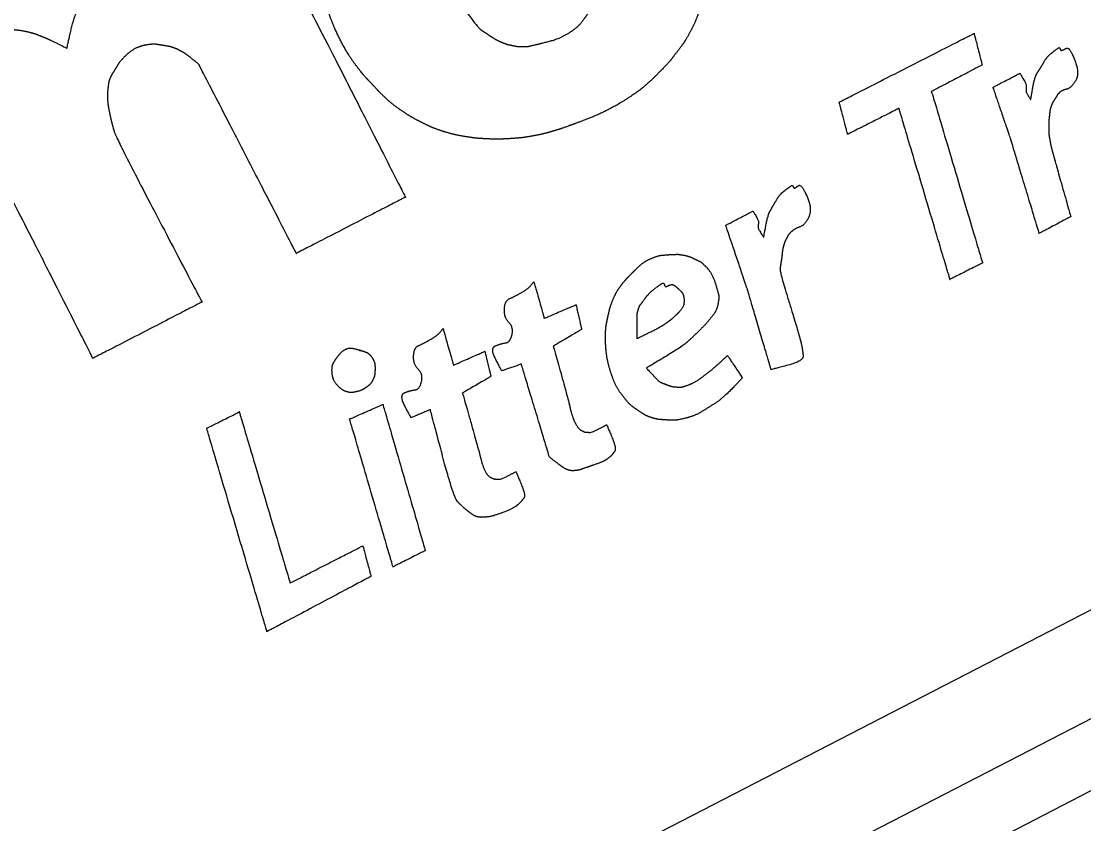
# Model space of a CAD drawing. Extents: x 2001876 to 2025694, y 804561 to 868938.
# Drawn here: x 2013151.16 to 2013188.65, y 824521.39 to 824549.71 of the extents above; entities that cross this region are included whole.
import ezdxf

# ---------------------------------------------------------------- set-up
doc = ezdxf.new("R2010")
doc.units = 0
doc.layers.add('Default', color=7, linetype='Continuous')
doc.layers.add('RD_HC_Data', color=7, linetype='Continuous')

msp = doc.modelspace()

# ---------------------------------------------------------------- linework, layer by layer
at = {"layer": 'Default'}
msp.add_line((2013282.89, 824571.035), (2013113.169, 824483.487), dxfattribs=at)
msp.add_lwpolyline([(2013112.126, 824485.508), (2013281.848, 824573.055), (2013280.284, 824576.086), (2013110.563, 824488.538), (2013112.126, 824485.508)], close=True, dxfattribs=at)
for points in [[(2013160.672, 824551.32), (2013160.86, 824551.095), (2013164.716, 824543.501), (2013164.716, 824543.501)], [(2013166.61, 824550.392), (2013166.61, 824550.392), (2013167.28, 824549.48), (2013167.368, 824549.418)], [(2013152.777, 824548.752), (2013152.777, 824548.752), (2013152.991, 824549.727), (2013153.117, 824550.037)], [(2013162.988, 824548.13), (2013162.711, 824548.489), (2013162.175, 824549.517), (2013162.021, 824549.985)], [(2013170.501, 824549.305), (2013170.804, 824549.502), (2013171.042, 824549.804), (2013171.162, 824549.988)], [(2013175.095, 824550.119), (2013175.027, 824549.904), (2013174.883, 824549.549), (2013174.746, 824549.299)], [(2013150.735, 824549.428), (2013150.939, 824549.41), (2013151.289, 824549.366), (2013151.497, 824549.309)], [(2013167.368, 824549.418), (2013167.456, 824549.356), (2013167.512, 824549.318), (2013167.637, 824549.234)], [(2013151.497, 824549.309), (2013151.711, 824549.251), (2013151.84, 824549.19), (2013152.008, 824549.123)], [(2013152.008, 824549.123), (2013152.176, 824549.056), (2013152.777, 824548.752), (2013152.777, 824548.752)], [(2013167.637, 824549.234), (2013167.762, 824549.15), (2013167.992, 824549.013), (2013168.139, 824548.956)], [(2013169.345, 824548.887), (2013169.587, 824548.945), (2013170.193, 824549.11), (2013170.501, 824549.305)], [(2013174.746, 824549.299), (2013174.608, 824549.049), (2013174.465, 824548.842), (2013174.291, 824548.614)], [(2013180.023, 824546.854), (2013180.023, 824546.854), (2013184.78, 824549.277), (2013184.78, 824549.277)], [(2013184.78, 824549.277), (2013184.78, 824549.277), (2013185.066, 824548.166), (2013185.066, 824548.166)], [(2013155.586, 824548.871), (2013155.333, 824548.827), (2013154.957, 824548.613), (2013154.788, 824548.434)], [(2013156.213, 824548.846), (2013156.052, 824548.871), (2013155.838, 824548.909), (2013155.586, 824548.871)], [(2013156.539, 824548.769), (2013156.427, 824548.808), (2013156.37, 824548.82), (2013156.213, 824548.846)], [(2013156.871, 824548.612), (2013156.764, 824548.67), (2013156.652, 824548.73), (2013156.539, 824548.769)], [(2013168.139, 824548.956), (2013168.282, 824548.896), (2013168.367, 824548.879), (2013168.488, 824548.854)], [(2013168.488, 824548.854), (2013168.608, 824548.829), (2013168.716, 824548.808), (2013168.858, 824548.81)], [(2013168.858, 824548.81), (2013169.007, 824548.81), (2013169.108, 824548.832), (2013169.345, 824548.887)], [(2013187.267, 824548.304), (2013187.37, 824548.48), (2013187.777, 824548.782), (2013187.786, 824548.776)], [(2013187.786, 824548.776), (2013187.796, 824548.766), (2013187.796, 824548.766), (2013187.806, 824548.756)], [(2013187.806, 824548.756), (2013187.81, 824548.748), (2013187.815, 824548.719), (2013187.837, 824548.695)], [(2013187.837, 824548.695), (2013187.858, 824548.665), (2013187.947, 824548.711), (2013188.046, 824548.757)], [(2013188.046, 824548.757), (2013188.147, 824548.799), (2013188.523, 824547.862), (2013188.358, 824547.597)], [(2013154.788, 824548.434), (2013154.62, 824548.255), (2013154.534, 824548.103), (2013154.457, 824547.976)], [(2013157.429, 824548.184), (2013157.429, 824548.184), (2013156.977, 824548.555), (2013156.871, 824548.612)], [(2013174.291, 824548.614), (2013174.118, 824548.392), (2013174.018, 824548.259), (2013173.713, 824547.948)], [(2013187.004, 824547.871), (2013187.094, 824548.015), (2013187.167, 824548.129), (2013187.267, 824548.304)], [(2013154.457, 824547.976), (2013154.377, 824547.853), (2013154.345, 824547.806), (2013154.301, 824547.702)], [(2013160.869, 824541.517), (2013160.869, 824541.517), (2013157.429, 824548.184), (2013157.429, 824548.184)], [(2013163.582, 824547.444), (2013163.421, 824547.617), (2013163.265, 824547.772), (2013162.988, 824548.13)], [(2013173.713, 824547.948), (2013173.41, 824547.633), (2013172.893, 824547.187), (2013172.36, 824546.861)], [(2013185.066, 824548.166), (2013185.066, 824548.166), (2013183.278, 824547.228), (2013183.278, 824547.228)], [(2013154.301, 824547.702), (2013154.256, 824547.591), (2013154.235, 824547.453), (2013154.221, 824547.332)], [(2013185.452, 824547.378), (2013185.452, 824547.378), (2013186.396, 824547.87), (2013186.396, 824547.87)], [(2013186.396, 824547.87), (2013186.396, 824547.87), (2013186.622, 824547.5), (2013186.619, 824547.437)], [(2013186.778, 824546.941), (2013186.778, 824546.941), (2013186.914, 824547.728), (2013187.004, 824547.871)], [(2013188.358, 824547.597), (2013188.188, 824547.331), (2013187.9, 824547.285), (2013187.809, 824547.202)], [(2013154.221, 824547.332), (2013154.21, 824547.214), (2013154.201, 824547.113), (2013154.209, 824546.978)], [(2013163.924, 824547.089), (2013163.77, 824547.239), (2013163.741, 824547.275), (2013163.582, 824547.444)], [(2013183.278, 824547.228), (2013183.278, 824547.228), (2013185.079, 824541.179), (2013185.079, 824541.179)], [(2013186.094, 824545.478), (2013186.094, 824545.478), (2013185.452, 824547.378), (2013185.452, 824547.378)], [(2013186.619, 824547.437), (2013186.616, 824547.374), (2013186.616, 824547.313), (2013186.613, 824547.25)], [(2013186.613, 824547.25), (2013186.614, 824547.189), (2013186.778, 824546.941), (2013186.778, 824546.941)], [(2013187.809, 824547.202), (2013187.719, 824547.12), (2013187.713, 824547.091), (2013187.659, 824547.007)], [(2013154.209, 824546.978), (2013154.215, 824546.848), (2013154.228, 824546.733), (2013154.265, 824546.542)], [(2013164.555, 824546.57), (2013164.321, 824546.736), (2013164.085, 824546.936), (2013163.924, 824547.089)], [(2013172.36, 824546.861), (2013171.824, 824546.533), (2013170.818, 824546.132), (2013170.51, 824546.024)], [(2013180.094, 824546.568), (2013180.094, 824546.568), (2013180.023, 824546.854), (2013180.023, 824546.854)], [(2013187.659, 824547.007), (2013187.606, 824546.923), (2013187.528, 824546.796), (2013187.493, 824546.686)], [(2013154.265, 824546.542), (2013154.302, 824546.351), (2013154.373, 824546.065), (2013154.437, 824545.832)], [(2013165.331, 824546.116), (2013165.104, 824546.229), (2013164.793, 824546.406), (2013164.555, 824546.57)], [(2013180.318, 824545.717), (2013180.318, 824545.717), (2013180.094, 824546.568), (2013180.094, 824546.568)], [(2013182.133, 824546.632), (2013182.133, 824546.632), (2013180.318, 824545.717), (2013180.318, 824545.717)], [(2013183.929, 824540.601), (2013183.929, 824540.601), (2013182.133, 824546.632), (2013182.133, 824546.632)], [(2013187.493, 824546.686), (2013187.457, 824546.575), (2013187.45, 824546.5), (2013187.436, 824546.36)], [(2013165.898, 824545.871), (2013165.653, 824545.959), (2013165.559, 824546.003), (2013165.331, 824546.116)], [(2013170.51, 824546.024), (2013170.204, 824545.913), (2013170.111, 824545.885), (2013169.894, 824545.819)], [(2013187.436, 824546.36), (2013187.419, 824546.223), (2013187.412, 824545.999), (2013187.414, 824545.857)], [(2013154.437, 824545.832), (2013154.503, 824545.595), (2013157.539, 824539.799), (2013157.539, 824539.799)], [(2013166.804, 824545.642), (2013166.512, 824545.691), (2013166.141, 824545.786), (2013165.898, 824545.871)], [(2013167.663, 824545.553), (2013167.374, 824545.568), (2013167.101, 824545.591), (2013166.804, 824545.642)], [(2013169.191, 824545.656), (2013168.962, 824545.615), (2013168.789, 824545.592), (2013168.533, 824545.573)], [(2013169.894, 824545.819), (2013169.672, 824545.756), (2013169.416, 824545.695), (2013169.191, 824545.656)], [(2013187.414, 824545.857), (2013187.421, 824545.713), (2013187.426, 824545.664), (2013187.457, 824545.506)], [(2013168.533, 824545.573), (2013168.281, 824545.555), (2013167.954, 824545.545), (2013167.663, 824545.553)], [(2013187.079, 824542.221), (2013187.079, 824542.221), (2013186.094, 824545.478), (2013186.094, 824545.478)], [(2013187.457, 824545.506), (2013187.485, 824545.341), (2013187.547, 824545.092), (2013187.607, 824544.887)], [(2013187.607, 824544.887), (2013187.66, 824544.685), (2013188.19, 824542.814), (2013188.19, 824542.814)], [(2013153.692, 824537.815), (2013153.692, 824537.815), (2013150.453, 824544.202), (2013150.313, 824544.355)], [(2013177.833, 824543.442), (2013177.935, 824543.613), (2013178.358, 824543.923), (2013178.366, 824543.917)], [(2013178.366, 824543.917), (2013178.376, 824543.907), (2013178.376, 824543.907), (2013178.387, 824543.897)], [(2013178.387, 824543.897), (2013178.391, 824543.889), (2013178.395, 824543.86), (2013178.418, 824543.836)], [(2013178.418, 824543.836), (2013178.443, 824543.808), (2013178.513, 824543.86), (2013178.598, 824543.914)], [(2013178.598, 824543.914), (2013178.683, 824543.968), (2013179.082, 824543.104), (2013178.949, 824542.806)], [(2013164.716, 824543.501), (2013164.716, 824543.501), (2013160.869, 824541.517), (2013160.869, 824541.517)], [(2013177.586, 824543.018), (2013177.668, 824543.158), (2013177.734, 824543.268), (2013177.833, 824543.442)], [(2013177.358, 824542.082), (2013177.358, 824542.082), (2013177.505, 824542.879), (2013177.586, 824543.018)], [(2013176.019, 824542.507), (2013176.019, 824542.507), (2013176.976, 824543.011), (2013176.976, 824543.011)], [(2013176.976, 824543.011), (2013176.976, 824543.011), (2013177.178, 824542.68), (2013177.174, 824542.627)], [(2013178.949, 824542.806), (2013178.815, 824542.511), (2013178.46, 824542.395), (2013178.346, 824542.29)], [(2013188.19, 824542.814), (2013188.19, 824542.814), (2013187.079, 824542.221), (2013187.079, 824542.221)], [(2013176.781, 824540.255), (2013176.781, 824540.255), (2013176.019, 824542.507), (2013176.019, 824542.507)], [(2013177.174, 824542.627), (2013177.169, 824542.568), (2013177.168, 824542.511), (2013177.16, 824542.456)], [(2013177.16, 824542.456), (2013177.155, 824542.397), (2013177.358, 824542.082), (2013177.358, 824542.082)], [(2013178.346, 824542.29), (2013178.229, 824542.178), (2013178.204, 824542.119), (2013178.16, 824542.035)], [(2013178.16, 824542.035), (2013178.112, 824541.949), (2013178.098, 824541.917), (2013178.061, 824541.79)], [(2013178.061, 824541.79), (2013178.022, 824541.667), (2013177.998, 824541.368), (2013177.975, 824541.244)], [(2013172.687, 824540.793), (2013172.837, 824540.947), (2013173.131, 824541.222), (2013173.376, 824541.332)], [(2013173.376, 824541.332), (2013173.626, 824541.441), (2013173.931, 824541.465), (2013174.114, 824541.478)], [(2013174.114, 824541.478), (2013174.295, 824541.484), (2013174.336, 824541.485), (2013174.48, 824541.462)], [(2013174.48, 824541.462), (2013174.619, 824541.442), (2013174.805, 824541.379), (2013174.942, 824541.311)], [(2013174.942, 824541.311), (2013175.073, 824541.246), (2013175.134, 824541.226), (2013175.286, 824541.08)], [(2013177.975, 824541.244), (2013177.958, 824541.118), (2013177.954, 824541.115), (2013177.937, 824540.989)], [(2013185.079, 824541.179), (2013185.079, 824541.179), (2013183.929, 824540.601), (2013183.929, 824540.601)], [(2013172.392, 824540.472), (2013172.512, 824540.616), (2013172.532, 824540.636), (2013172.687, 824540.793)], [(2013175.286, 824541.08), (2013175.441, 824540.939), (2013175.633, 824540.547), (2013175.697, 824540.314)], [(2013177.937, 824540.989), (2013177.92, 824540.863), (2013178.563, 824538.805), (2013178.637, 824538.511)], [(2013168.799, 824540.128), (2013169.041, 824540.263), (2013169.25, 824540.514), (2013169.25, 824540.514)], [(2013169.25, 824540.514), (2013169.25, 824540.514), (2013169.618, 824539.225), (2013169.618, 824539.225)], [(2013172.035, 824539.874), (2013172.126, 824540.084), (2013172.274, 824540.324), (2013172.392, 824540.472)], [(2013173.174, 824539.929), (2013173.293, 824540.103), (2013173.787, 824540.485), (2013173.811, 824540.467)], [(2013173.811, 824540.467), (2013173.832, 824540.447), (2013173.84, 824540.441), (2013173.851, 824540.421)], [(2013173.851, 824540.421), (2013173.859, 824540.405), (2013173.855, 824540.383), (2013173.884, 824540.357)], [(2013173.884, 824540.357), (2013173.907, 824540.332), (2013173.987, 824540.384), (2013174.054, 824540.403)], [(2013174.054, 824540.403), (2013174.121, 824540.423), (2013174.193, 824540.403), (2013174.285, 824540.323)], [(2013168.21, 824539.553), (2013168.225, 824539.852), (2013168.563, 824539.991), (2013168.799, 824540.128)], [(2013174.285, 824540.323), (2013174.378, 824540.243), (2013174.542, 824540.072), (2013174.549, 824539.871)], [(2013175.697, 824540.314), (2013175.758, 824540.085), (2013175.79, 824539.984), (2013175.75, 824539.754)], [(2013177.62, 824537.418), (2013177.62, 824537.418), (2013176.781, 824540.255), (2013176.781, 824540.255)], [(2013157.539, 824539.799), (2013157.539, 824539.799), (2013153.692, 824537.815), (2013153.692, 824537.815)], [(2013169.618, 824539.225), (2013169.618, 824539.225), (2013170.736, 824539.705), (2013170.736, 824539.705)], [(2013170.736, 824539.705), (2013170.736, 824539.705), (2013170.934, 824538.835), (2013170.934, 824538.835)], [(2013171.85, 824539.221), (2013171.885, 824539.392), (2013171.951, 824539.661), (2013172.035, 824539.874)], [(2013172.936, 824539.545), (2013172.979, 824539.68), (2013173.05, 824539.752), (2013173.174, 824539.929)], [(2013174.549, 824539.871), (2013174.56, 824539.672), (2013174.347, 824539.409), (2013174.203, 824539.283)], [(2013175.75, 824539.754), (2013175.708, 824539.527), (2013175.511, 824539.246), (2013175.322, 824539.037)], [(2013168.474, 824538.635), (2013168.548, 824538.898), (2013168.19, 824539.256), (2013168.21, 824539.553)], [(2013172.89, 824539.158), (2013172.895, 824539.289), (2013172.893, 824539.411), (2013172.936, 824539.545)], [(2013174.203, 824539.283), (2013174.064, 824539.155), (2013173.973, 824539.093), (2013173.85, 824539.004)], [(2013171.786, 824538.85), (2013171.799, 824538.964), (2013171.812, 824539.047), (2013171.85, 824539.221)], [(2013172.899, 824538.508), (2013172.899, 824538.508), (2013172.886, 824539.028), (2013172.89, 824539.158)], [(2013173.85, 824539.004), (2013173.727, 824538.915), (2013172.899, 824538.508), (2013172.899, 824538.508)], [(2013175.322, 824539.037), (2013175.132, 824538.831), (2013174.919, 824538.629), (2013174.712, 824538.435)], [(2013165.594, 824538.475), (2013165.837, 824538.61), (2013166.045, 824538.861), (2013166.045, 824538.861)], [(2013166.045, 824538.861), (2013166.045, 824538.861), (2013166.413, 824537.572), (2013166.413, 824537.572)], [(2013167.905, 824538.26), (2013168.118, 824538.344), (2013168.404, 824538.374), (2013168.474, 824538.635)], [(2013170.934, 824538.835), (2013170.934, 824538.835), (2013169.935, 824538.243), (2013169.935, 824538.243)], [(2013171.788, 824538.221), (2013171.774, 824538.388), (2013171.777, 824538.451), (2013171.776, 824538.553)], [(2013171.776, 824538.553), (2013171.778, 824538.656), (2013171.777, 824538.738), (2013171.786, 824538.85)], [(2013162.336, 824537.889), (2013162.466, 824538.063), (2013162.759, 824538.209), (2013162.979, 824538.139)], [(2013165.006, 824537.9), (2013165.02, 824538.199), (2013165.358, 824538.338), (2013165.594, 824538.475)], [(2013168.118, 824537.372), (2013168.118, 824537.372), (2013167.691, 824538.18), (2013167.905, 824538.26)], [(2013169.935, 824538.243), (2013169.935, 824538.243), (2013170.474, 824536.316), (2013170.536, 824536.036)], [(2013171.958, 824537.337), (2013171.862, 824537.641), (2013171.796, 824538.057), (2013171.788, 824538.221)], [(2013174.712, 824538.435), (2013174.504, 824538.241), (2013173.219, 824537.471), (2013173.219, 824537.471)], [(2013178.637, 824538.511), (2013178.712, 824538.217), (2013178.72, 824538.113), (2013178.751, 824537.914)], [(2013162.129, 824537.317), (2013162.119, 824537.526), (2013162.21, 824537.716), (2013162.336, 824537.889)], [(2013162.979, 824538.139), (2013163.198, 824538.073), (2013163.063, 824538.105), (2013163.1, 824538.094)], [(2013163.1, 824538.094), (2013163.134, 824538.086), (2013163.149, 824538.088), (2013163.196, 824538.077)], [(2013163.196, 824538.077), (2013163.243, 824538.065), (2013163.451, 824537.978), (2013163.538, 824537.849)], [(2013163.538, 824537.849), (2013163.623, 824537.724), (2013163.655, 824537.484), (2013163.642, 824537.35)], [(2013165.284, 824536.984), (2013165.351, 824537.25), (2013164.989, 824537.605), (2013165.006, 824537.9)], [(2013166.413, 824537.572), (2013166.413, 824537.572), (2013167.521, 824538.062), (2013167.521, 824538.062)], [(2013167.521, 824538.062), (2013167.521, 824538.062), (2013167.734, 824537.174), (2013167.734, 824537.174)], [(2013175.499, 824537.394), (2013175.741, 824537.59), (2013176.079, 824537.917), (2013176.079, 824537.917)], [(2013176.079, 824537.917), (2013176.079, 824537.917), (2013176.605, 824537.125), (2013176.605, 824537.125)], [(2013178.751, 824537.914), (2013178.782, 824537.716), (2013177.62, 824537.418), (2013177.62, 824537.418)], [(2013168.808, 824537.61), (2013168.808, 824537.61), (2013168.118, 824537.372), (2013168.118, 824537.372)], [(2013169.799, 824534.33), (2013169.799, 824534.33), (2013168.808, 824537.61), (2013168.808, 824537.61)], [(2013173.219, 824537.471), (2013173.219, 824537.471), (2013173.658, 824536.996), (2013173.723, 824536.969)], [(2013174.703, 824536.875), (2013174.899, 824536.951), (2013175.254, 824537.195), (2013175.499, 824537.394)], [(2013162.454, 824536.737), (2013162.343, 824536.813), (2013162.142, 824537.103), (2013162.129, 824537.317)], [(2013163.574, 824537.065), (2013163.523, 824536.956), (2013163.421, 824536.847), (2013163.291, 824536.76)], [(2013163.642, 824537.35), (2013163.633, 824537.218), (2013163.626, 824537.173), (2013163.574, 824537.065)], [(2013167.734, 824537.174), (2013167.734, 824537.174), (2013166.73, 824536.59), (2013166.73, 824536.59)], [(2013172.42, 824536.44), (2013172.239, 824536.663), (2013172.057, 824537.035), (2013171.958, 824537.337)], [(2013176.605, 824537.125), (2013176.605, 824537.125), (2013175.933, 824536.415), (2013175.61, 824536.207)], [(2013162.704, 824536.62), (2013162.661, 824536.634), (2013162.563, 824536.655), (2013162.454, 824536.737)], [(2013163.291, 824536.76), (2013163.162, 824536.673), (2013162.826, 824536.602), (2013162.783, 824536.605)], [(2013164.701, 824536.607), (2013164.919, 824536.689), (2013165.216, 824536.719), (2013165.284, 824536.984)], [(2013173.723, 824536.969), (2013173.793, 824536.943), (2013173.834, 824536.923), (2013173.924, 824536.888)], [(2013173.924, 824536.888), (2013174.018, 824536.854), (2013174.158, 824536.809), (2013174.295, 824536.803)], [(2013174.295, 824536.803), (2013174.425, 824536.798), (2013174.508, 824536.806), (2013174.703, 824536.875)], [(2013162.783, 824536.605), (2013162.74, 824536.609), (2013162.74, 824536.609), (2013162.704, 824536.62)], [(2013164.917, 824535.721), (2013164.917, 824535.721), (2013164.486, 824536.527), (2013164.701, 824536.607)], [(2013166.73, 824536.59), (2013166.73, 824536.59), (2013167.305, 824534.574), (2013167.365, 824534.318)], [(2013172.965, 824535.948), (2013172.785, 824536.07), (2013172.604, 824536.212), (2013172.42, 824536.44)], [(2013157.725, 824535.352), (2013157.725, 824535.352), (2013158.857, 824535.925), (2013158.857, 824535.925)], [(2013158.857, 824535.925), (2013158.857, 824535.925), (2013160.651, 824529.888), (2013160.651, 824529.888)], [(2013162.748, 824535.671), (2013162.748, 824535.671), (2013163.923, 824536.19), (2013163.923, 824536.19)], [(2013163.923, 824536.19), (2013163.923, 824536.19), (2013165.418, 824531.032), (2013165.418, 824531.032)], [(2013165.597, 824536), (2013165.597, 824536), (2013164.917, 824535.721), (2013164.917, 824535.721)], [(2013166.563, 824532.748), (2013166.421, 824532.885), (2013165.597, 824536), (2013165.597, 824536)], [(2013170.536, 824536.036), (2013170.601, 824535.752), (2013170.814, 824535.319), (2013170.934, 824535.264)], [(2013173.477, 824535.701), (2013173.33, 824535.737), (2013173.146, 824535.827), (2013172.965, 824535.948)], [(2013175.61, 824536.207), (2013175.287, 824536), (2013174.889, 824535.769), (2013174.583, 824535.698)], [(2013164.282, 824530.456), (2013164.282, 824530.456), (2013162.748, 824535.671), (2013162.748, 824535.671)], [(2013173.827, 824535.646), (2013173.652, 824535.658), (2013173.626, 824535.66), (2013173.477, 824535.701)], [(2013174.583, 824535.698), (2013174.275, 824535.621), (2013174.007, 824535.636), (2013173.827, 824535.646)], [(2013159.833, 824528.171), (2013159.833, 824528.171), (2013157.707, 824535.348), (2013157.707, 824535.348)], [(2013157.707, 824535.348), (2013157.707, 824535.348), (2013157.725, 824535.352), (2013157.725, 824535.352)], [(2013170.934, 824535.264), (2013171.051, 824535.206), (2013171.102, 824535.217), (2013171.187, 824535.2)], [(2013171.187, 824535.2), (2013171.277, 824535.185), (2013171.82, 824535.47), (2013171.82, 824535.47)], [(2013171.82, 824535.47), (2013171.82, 824535.47), (2013172.175, 824534.625), (2013172.103, 824534.536)], [(2013172.103, 824534.536), (2013172.031, 824534.448), (2013172.003, 824534.393), (2013171.872, 824534.289)], [(2013167.365, 824534.318), (2013167.427, 824534.059), (2013167.607, 824533.67), (2013167.73, 824533.611)], [(2013170.253, 824533.986), (2013170.191, 824534.026), (2013169.799, 824534.33), (2013169.799, 824534.33)], [(2013171.872, 824534.289), (2013171.739, 824534.18), (2013171.33, 824534.041), (2013171.14, 824533.973)], [(2013167.983, 824533.547), (2013168.072, 824533.532), (2013168.616, 824533.817), (2013168.616, 824533.817)], [(2013168.616, 824533.817), (2013168.616, 824533.817), (2013168.974, 824532.974), (2013168.898, 824532.883)], [(2013170.445, 824533.881), (2013170.364, 824533.91), (2013170.314, 824533.946), (2013170.253, 824533.986)], [(2013170.763, 824533.861), (2013170.643, 824533.845), (2013170.531, 824533.854), (2013170.445, 824533.881)], [(2013171.14, 824533.973), (2013170.951, 824533.912), (2013170.877, 824533.878), (2013170.763, 824533.861)], [(2013167.73, 824533.611), (2013167.846, 824533.553), (2013167.899, 824533.56), (2013167.983, 824533.547)], [(2013167.012, 824532.355), (2013166.905, 824532.433), (2013166.705, 824532.612), (2013166.563, 824532.748)], [(2013168.661, 824532.628), (2013168.531, 824532.515), (2013167.822, 824532.252), (2013167.729, 824532.234)], [(2013168.898, 824532.883), (2013168.826, 824532.795), (2013168.79, 824532.746), (2013168.661, 824532.628)], [(2013167.241, 824532.228), (2013167.155, 824532.255), (2013167.118, 824532.277), (2013167.012, 824532.355)], [(2013167.536, 824532.211), (2013167.457, 824532.206), (2013167.331, 824532.203), (2013167.241, 824532.228)], [(2013167.729, 824532.234), (2013167.633, 824532.221), (2013167.619, 824532.219), (2013167.536, 824532.211)], [(2013160.651, 824529.888), (2013160.651, 824529.888), (2013163.213, 824531.199), (2013163.213, 824531.199)], [(2013163.213, 824531.199), (2013163.213, 824531.199), (2013163.503, 824530.121), (2013163.503, 824530.121)], [(2013165.418, 824531.032), (2013165.418, 824531.032), (2013164.282, 824530.456), (2013164.282, 824530.456)], [(2013163.503, 824530.121), (2013163.503, 824530.121), (2013159.833, 824528.171), (2013159.833, 824528.171)]]:
    msp.add_open_spline(points, degree=2, dxfattribs=at)

# ---------------------------------------------------------------- texts
at = {"layer": 'RD_HC_Data'}
msp.add_text('PT STA.=1376+01.64', height=24, rotation=29.4546, dxfattribs=at).set_placement((2013057.261, 824354.365))

doc.saveas('drawing.dxf')
